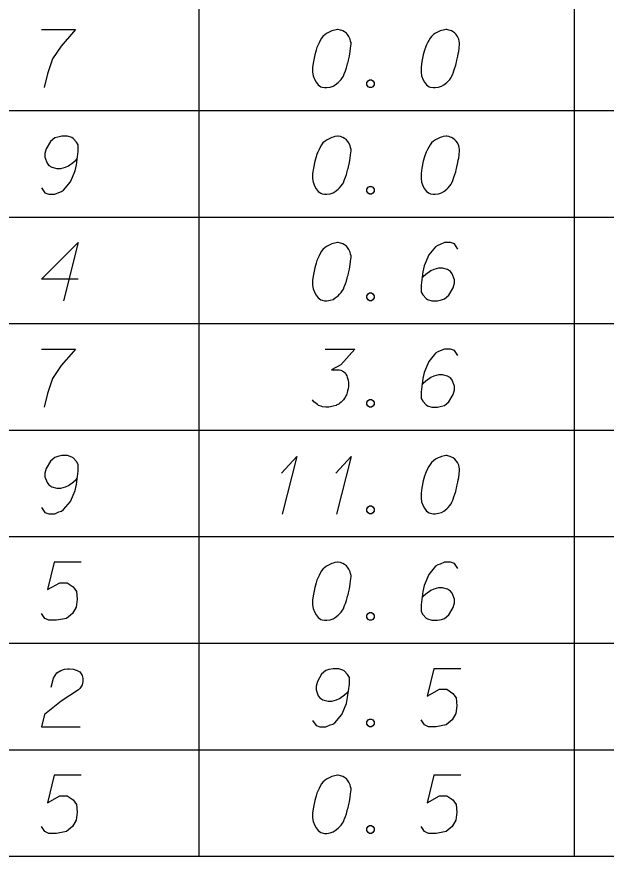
# Model space of a CAD drawing. Extents: x 2074207 to 2076812, y 516372 to 523312.
# Drawn here: x 2076573.1 to 2076621.8, y 517813.3 to 517882.7 of the extents above; entities that cross this region are included whole.
import ezdxf

# ---------------------------------------------------------------- set-up
doc = ezdxf.new("R2010")
doc.units = 0
for name, color, linetype in [('Prop DirtTable_ Soil Test Results - Outline (Major)', 7, 'Continuous'), ('Prop DirtTable_ Soil Test Results - Outline (Minor)', 7, 'Continuous'), ('Prop DirtTable_ Soil Test Results - Tx (Sample Data)', 7, 'Continuous')]:
    doc.layers.add(name, color=color, linetype=linetype)

msp = doc.modelspace()

# ---------------------------------------------------------------- linework, layer by layer
at = {"layer": 'Prop DirtTable_ Soil Test Results - Outline (Major)'}
msp.add_line((2076260.609, 517813.318), (2076811.903, 517813.318), dxfattribs=at)
at = {"layer": 'Prop DirtTable_ Soil Test Results - Outline (Minor)'}
for p, q in [((2076588.114, 517883.718), (2076588.114, 517874.918)), ((2076619.134, 517874.918), (2076619.134, 517883.718)), ((2076260.609, 517874.918), (2076811.903, 517874.918)), ((2076260.609, 517874.918), (2076811.903, 517874.918)), ((2076588.114, 517874.918), (2076588.114, 517866.118)), ((2076619.134, 517866.118), (2076619.134, 517874.918)), ((2076260.609, 517866.118), (2076811.903, 517866.118)), ((2076260.609, 517866.118), (2076811.903, 517866.118)), ((2076588.114, 517866.118), (2076588.114, 517857.318)), ((2076619.134, 517857.318), (2076619.134, 517866.118)), ((2076260.609, 517857.318), (2076811.903, 517857.318)), ((2076260.609, 517857.318), (2076811.903, 517857.318)), ((2076588.114, 517857.318), (2076588.114, 517848.518)), ((2076619.134, 517848.518), (2076619.134, 517857.318)), ((2076260.609, 517848.518), (2076811.903, 517848.518)), ((2076260.609, 517848.518), (2076811.903, 517848.518)), ((2076588.114, 517848.518), (2076588.114, 517839.718)), ((2076619.134, 517839.718), (2076619.134, 517848.518)), ((2076260.609, 517839.718), (2076811.903, 517839.718)), ((2076260.609, 517839.718), (2076811.903, 517839.718)), ((2076588.114, 517839.718), (2076588.114, 517830.918)), ((2076619.134, 517830.918), (2076619.134, 517839.718)), ((2076260.609, 517830.918), (2076811.903, 517830.918)), ((2076260.609, 517830.918), (2076811.903, 517830.918)), ((2076588.114, 517830.918), (2076588.114, 517822.118)), ((2076619.134, 517822.118), (2076619.134, 517830.918)), ((2076260.609, 517822.118), (2076811.903, 517822.118)), ((2076260.609, 517822.118), (2076811.903, 517822.118)), ((2076588.114, 517822.118), (2076588.114, 517813.318)), ((2076619.134, 517813.318), (2076619.134, 517822.118)), ((2076260.609, 517813.318), (2076811.903, 517813.318))]:
    msp.add_line(p, q, dxfattribs=at)
at = {"layer": 'Prop DirtTable_ Soil Test Results - Tx (Sample Data)'}
for points in [[(2076575.116, 517881.607), (2076577.938, 517881.607), (2076577.761, 517881.418), (2076576.738, 517880.246), (2076576.033, 517879.188), (2076575.609, 517877.941), (2076575.327, 517876.807)], [(2076599.632, 517881.607), (2076599.562, 517881.607), (2076599.35, 517881.569), (2076599.209, 517881.531), (2076599.103, 517881.493), (2076598.927, 517881.418), (2076598.715, 517881.304), (2076598.539, 517881.191), (2076598.362, 517881.04), (2076598.256, 517880.889), (2076598.151, 517880.7), (2076598.045, 517880.511), (2076597.939, 517880.284), (2076597.868, 517880.133), (2076597.798, 517879.906), (2076597.692, 517879.528), (2076597.586, 517878.961), (2076597.516, 517878.508), (2076597.516, 517878.092), (2076597.551, 517877.789), (2076597.692, 517877.449), (2076597.798, 517877.26), (2076597.974, 517877.034), (2076598.186, 517876.882), (2076598.292, 517876.845), (2076598.503, 517876.807), (2076598.68, 517876.807), (2076598.962, 517876.845), (2076599.209, 517876.92), (2076599.385, 517877.034), (2076599.632, 517877.223), (2076599.738, 517877.336), (2076599.879, 517877.487), (2076599.985, 517877.638), (2076600.055, 517877.752), (2076600.126, 517877.941), (2076600.161, 517878.016), (2076600.232, 517878.205), (2076600.302, 517878.432), (2076600.373, 517878.659), (2076600.408, 517878.81), (2076600.443, 517878.923), (2076600.479, 517879.075), (2076600.549, 517879.415), (2076600.585, 517879.604), (2076600.62, 517879.793), (2076600.655, 517880.057), (2076600.69, 517880.397), (2076600.69, 517880.511), (2076600.655, 517880.662), (2076600.62, 517880.813), (2076600.514, 517881.04), (2076600.408, 517881.191), (2076600.302, 517881.304), (2076600.161, 517881.418), (2076600.02, 517881.493), (2076599.914, 517881.531), (2076599.809, 517881.569), (2076599.632, 517881.607)], [(2076608.592, 517881.607), (2076608.522, 517881.607), (2076608.31, 517881.569), (2076608.169, 517881.531), (2076608.063, 517881.493), (2076607.887, 517881.418), (2076607.675, 517881.304), (2076607.499, 517881.191), (2076607.322, 517881.04), (2076607.216, 517880.889), (2076607.111, 517880.7), (2076607.005, 517880.511), (2076606.899, 517880.284), (2076606.828, 517880.133), (2076606.758, 517879.906), (2076606.652, 517879.528), (2076606.546, 517878.961), (2076606.476, 517878.508), (2076606.476, 517878.092), (2076606.511, 517877.789), (2076606.652, 517877.449), (2076606.758, 517877.26), (2076606.934, 517877.034), (2076607.146, 517876.882), (2076607.252, 517876.845), (2076607.463, 517876.807), (2076607.64, 517876.807), (2076607.922, 517876.845), (2076608.169, 517876.92), (2076608.345, 517877.034), (2076608.592, 517877.223), (2076608.698, 517877.336), (2076608.839, 517877.487), (2076608.945, 517877.638), (2076609.015, 517877.752), (2076609.086, 517877.941), (2076609.121, 517878.016), (2076609.192, 517878.205), (2076609.262, 517878.432), (2076609.333, 517878.659), (2076609.368, 517878.81), (2076609.403, 517878.923), (2076609.439, 517879.075), (2076609.509, 517879.415), (2076609.545, 517879.604), (2076609.58, 517879.793), (2076609.615, 517880.057), (2076609.65, 517880.397), (2076609.65, 517880.511), (2076609.615, 517880.662), (2076609.58, 517880.813), (2076609.474, 517881.04), (2076609.368, 517881.191), (2076609.262, 517881.304), (2076609.121, 517881.418), (2076608.98, 517881.493), (2076608.874, 517881.531), (2076608.769, 517881.569), (2076608.592, 517881.607)], [(2076602.207, 517877.449), (2076602.384, 517877.449), (2076602.489, 517877.374), (2076602.595, 517877.223), (2076602.595, 517877.034), (2076602.489, 517876.882), (2076602.384, 517876.807), (2076602.207, 517876.807), (2076602.101, 517876.882), (2076601.996, 517877.034), (2076601.996, 517877.223), (2076602.101, 517877.374), (2076602.207, 517877.449)], [(2076575.116, 517868.536), (2076575.398, 517868.12), (2076575.715, 517868.007), (2076576.209, 517868.007), (2076576.562, 517868.158), (2076576.774, 517868.234), (2076576.95, 517868.347), (2076577.514, 517869.027), (2076577.902, 517869.934), (2076578.008, 517870.426), (2076578.149, 517871.522), (2076578.149, 517872.089), (2076578.008, 517872.315), (2076577.726, 517872.618), (2076577.62, 517872.693), (2076577.267, 517872.807), (2076576.809, 517872.807), (2076576.456, 517872.731), (2076576.209, 517872.656), (2076575.856, 517872.353), (2076575.504, 517871.749), (2076575.398, 517871.371), (2076575.398, 517871.068), (2076575.574, 517870.577), (2076575.715, 517870.388), (2076575.962, 517870.237), (2076576.386, 517870.123), (2076576.703, 517870.123), (2076577.091, 517870.237), (2076577.338, 517870.35), (2076577.761, 517870.652), (2076577.973, 517870.841), (2076578.079, 517870.955)], [(2076599.632, 517872.807), (2076599.562, 517872.807), (2076599.35, 517872.769), (2076599.209, 517872.731), (2076599.103, 517872.693), (2076598.927, 517872.618), (2076598.715, 517872.504), (2076598.539, 517872.391), (2076598.362, 517872.24), (2076598.256, 517872.089), (2076598.151, 517871.9), (2076598.045, 517871.711), (2076597.939, 517871.484), (2076597.868, 517871.333), (2076597.798, 517871.106), (2076597.692, 517870.728), (2076597.586, 517870.161), (2076597.516, 517869.708), (2076597.516, 517869.292), (2076597.551, 517868.989), (2076597.692, 517868.649), (2076597.798, 517868.46), (2076597.974, 517868.234), (2076598.186, 517868.082), (2076598.292, 517868.045), (2076598.503, 517868.007), (2076598.68, 517868.007), (2076598.962, 517868.045), (2076599.209, 517868.12), (2076599.385, 517868.234), (2076599.632, 517868.423), (2076599.738, 517868.536), (2076599.879, 517868.687), (2076599.985, 517868.838), (2076600.055, 517868.952), (2076600.126, 517869.141), (2076600.161, 517869.216), (2076600.232, 517869.405), (2076600.302, 517869.632), (2076600.373, 517869.859), (2076600.408, 517870.01), (2076600.443, 517870.123), (2076600.479, 517870.275), (2076600.549, 517870.615), (2076600.585, 517870.804), (2076600.62, 517870.993), (2076600.655, 517871.257), (2076600.69, 517871.597), (2076600.69, 517871.711), (2076600.655, 517871.862), (2076600.62, 517872.013), (2076600.514, 517872.24), (2076600.408, 517872.391), (2076600.302, 517872.504), (2076600.161, 517872.618), (2076600.02, 517872.693), (2076599.914, 517872.731), (2076599.809, 517872.769), (2076599.632, 517872.807)], [(2076608.592, 517872.807), (2076608.522, 517872.807), (2076608.31, 517872.769), (2076608.169, 517872.731), (2076608.063, 517872.693), (2076607.887, 517872.618), (2076607.675, 517872.504), (2076607.499, 517872.391), (2076607.322, 517872.24), (2076607.216, 517872.089), (2076607.111, 517871.9), (2076607.005, 517871.711), (2076606.899, 517871.484), (2076606.828, 517871.333), (2076606.758, 517871.106), (2076606.652, 517870.728), (2076606.546, 517870.161), (2076606.476, 517869.708), (2076606.476, 517869.292), (2076606.511, 517868.989), (2076606.652, 517868.649), (2076606.758, 517868.46), (2076606.934, 517868.234), (2076607.146, 517868.082), (2076607.252, 517868.045), (2076607.463, 517868.007), (2076607.64, 517868.007), (2076607.922, 517868.045), (2076608.169, 517868.12), (2076608.345, 517868.234), (2076608.592, 517868.423), (2076608.698, 517868.536), (2076608.839, 517868.687), (2076608.945, 517868.838), (2076609.015, 517868.952), (2076609.086, 517869.141), (2076609.121, 517869.216), (2076609.192, 517869.405), (2076609.262, 517869.632), (2076609.333, 517869.859), (2076609.368, 517870.01), (2076609.403, 517870.123), (2076609.439, 517870.275), (2076609.509, 517870.615), (2076609.545, 517870.804), (2076609.58, 517870.993), (2076609.615, 517871.257), (2076609.65, 517871.597), (2076609.65, 517871.711), (2076609.615, 517871.862), (2076609.58, 517872.013), (2076609.474, 517872.24), (2076609.368, 517872.391), (2076609.262, 517872.504), (2076609.121, 517872.618), (2076608.98, 517872.693), (2076608.874, 517872.731), (2076608.769, 517872.769), (2076608.592, 517872.807)], [(2076602.207, 517868.649), (2076602.384, 517868.649), (2076602.489, 517868.574), (2076602.595, 517868.423), (2076602.595, 517868.234), (2076602.489, 517868.082), (2076602.384, 517868.007), (2076602.207, 517868.007), (2076602.101, 517868.082), (2076601.996, 517868.234), (2076601.996, 517868.423), (2076602.101, 517868.574), (2076602.207, 517868.649)], [(2076578.149, 517860.983), (2076575.116, 517860.983), (2076578.149, 517864.007), (2076576.95, 517859.207)], [(2076599.632, 517864.007), (2076599.562, 517864.007), (2076599.35, 517863.969), (2076599.209, 517863.931), (2076599.103, 517863.893), (2076598.927, 517863.818), (2076598.715, 517863.704), (2076598.539, 517863.591), (2076598.362, 517863.44), (2076598.256, 517863.289), (2076598.151, 517863.1), (2076598.045, 517862.911), (2076597.939, 517862.684), (2076597.868, 517862.533), (2076597.798, 517862.306), (2076597.692, 517861.928), (2076597.586, 517861.361), (2076597.516, 517860.908), (2076597.516, 517860.492), (2076597.551, 517860.189), (2076597.692, 517859.849), (2076597.798, 517859.66), (2076597.974, 517859.434), (2076598.186, 517859.282), (2076598.292, 517859.245), (2076598.503, 517859.207), (2076598.68, 517859.207), (2076598.962, 517859.245), (2076599.209, 517859.32), (2076599.385, 517859.434), (2076599.632, 517859.623), (2076599.738, 517859.736), (2076599.879, 517859.887), (2076599.985, 517860.038), (2076600.055, 517860.152), (2076600.126, 517860.341), (2076600.161, 517860.416), (2076600.232, 517860.605), (2076600.302, 517860.832), (2076600.373, 517861.059), (2076600.408, 517861.21), (2076600.443, 517861.323), (2076600.479, 517861.475), (2076600.549, 517861.815), (2076600.585, 517862.004), (2076600.62, 517862.193), (2076600.655, 517862.457), (2076600.69, 517862.797), (2076600.69, 517862.911), (2076600.655, 517863.062), (2076600.62, 517863.213), (2076600.514, 517863.44), (2076600.408, 517863.591), (2076600.302, 517863.704), (2076600.161, 517863.818), (2076600.02, 517863.893), (2076599.914, 517863.931), (2076599.809, 517863.969), (2076599.632, 517864.007)], [(2076609.509, 517863.478), (2076609.227, 517863.893), (2076608.91, 517864.007), (2076608.416, 517864.007), (2076608.063, 517863.856), (2076607.851, 517863.78), (2076607.675, 517863.667), (2076607.111, 517862.986), (2076606.723, 517862.079), (2076606.617, 517861.588), (2076606.476, 517860.492), (2076606.476, 517859.925), (2076606.617, 517859.698), (2076606.899, 517859.396), (2076607.005, 517859.32), (2076607.358, 517859.207), (2076607.816, 517859.207), (2076608.169, 517859.282), (2076608.416, 517859.358), (2076608.769, 517859.66), (2076609.121, 517860.265), (2076609.227, 517860.643), (2076609.227, 517860.945), (2076609.051, 517861.437), (2076608.91, 517861.626), (2076608.663, 517861.777), (2076608.239, 517861.89), (2076607.922, 517861.89), (2076607.534, 517861.777), (2076607.287, 517861.663), (2076606.864, 517861.361), (2076606.652, 517861.172), (2076606.546, 517861.059)], [(2076602.207, 517859.849), (2076602.384, 517859.849), (2076602.489, 517859.774), (2076602.595, 517859.623), (2076602.595, 517859.434), (2076602.489, 517859.282), (2076602.384, 517859.207), (2076602.207, 517859.207), (2076602.101, 517859.282), (2076601.996, 517859.434), (2076601.996, 517859.623), (2076602.101, 517859.774), (2076602.207, 517859.849)], [(2076575.116, 517855.207), (2076577.938, 517855.207), (2076577.761, 517855.018), (2076576.738, 517853.846), (2076576.033, 517852.788), (2076575.609, 517851.541), (2076575.327, 517850.407)], [(2076598.539, 517855.207), (2076601.008, 517855.207), (2076599.844, 517853.922), (2076599.068, 517853.506), (2076599.703, 517853.506), (2076599.844, 517853.468), (2076599.914, 517853.43), (2076599.985, 517853.393), (2076600.055, 517853.355), (2076600.197, 517853.241), (2076600.267, 517853.128), (2076600.338, 517853.015), (2076600.373, 517852.901), (2076600.443, 517852.637), (2076600.479, 517852.41), (2076600.479, 517852.297), (2076600.479, 517852.145), (2076600.443, 517851.919), (2076600.408, 517851.767), (2076600.373, 517851.616), (2076600.338, 517851.503), (2076600.302, 517851.427), (2076600.267, 517851.352), (2076600.232, 517851.276), (2076600.161, 517851.163), (2076600.055, 517851.012), (2076599.95, 517850.898), (2076599.879, 517850.823), (2076599.773, 517850.747), (2076599.667, 517850.671), (2076599.526, 517850.596), (2076599.456, 517850.558), (2076599.209, 517850.482), (2076598.997, 517850.445), (2076598.856, 517850.407), (2076598.609, 517850.407), (2076598.327, 517850.445), (2076598.221, 517850.482), (2076598.115, 517850.52), (2076598.009, 517850.558), (2076597.904, 517850.634), (2076597.798, 517850.709), (2076597.621, 517850.86), (2076597.516, 517851.012)], [(2076609.509, 517854.678), (2076609.227, 517855.093), (2076608.91, 517855.207), (2076608.416, 517855.207), (2076608.063, 517855.056), (2076607.851, 517854.98), (2076607.675, 517854.867), (2076607.111, 517854.186), (2076606.723, 517853.279), (2076606.617, 517852.788), (2076606.476, 517851.692), (2076606.476, 517851.125), (2076606.617, 517850.898), (2076606.899, 517850.596), (2076607.005, 517850.52), (2076607.358, 517850.407), (2076607.816, 517850.407), (2076608.169, 517850.482), (2076608.416, 517850.558), (2076608.769, 517850.86), (2076609.121, 517851.465), (2076609.227, 517851.843), (2076609.227, 517852.145), (2076609.051, 517852.637), (2076608.91, 517852.826), (2076608.663, 517852.977), (2076608.239, 517853.09), (2076607.922, 517853.09), (2076607.534, 517852.977), (2076607.287, 517852.863), (2076606.864, 517852.561), (2076606.652, 517852.372), (2076606.546, 517852.259)], [(2076602.207, 517851.049), (2076602.384, 517851.049), (2076602.489, 517850.974), (2076602.595, 517850.823), (2076602.595, 517850.634), (2076602.489, 517850.482), (2076602.384, 517850.407), (2076602.207, 517850.407), (2076602.101, 517850.482), (2076601.996, 517850.634), (2076601.996, 517850.823), (2076602.101, 517850.974), (2076602.207, 517851.049)], [(2076575.116, 517842.136), (2076575.398, 517841.72), (2076575.715, 517841.607), (2076576.209, 517841.607), (2076576.562, 517841.758), (2076576.774, 517841.834), (2076576.95, 517841.947), (2076577.514, 517842.627), (2076577.902, 517843.534), (2076578.008, 517844.026), (2076578.149, 517845.122), (2076578.149, 517845.689), (2076578.008, 517845.915), (2076577.726, 517846.218), (2076577.62, 517846.293), (2076577.267, 517846.407), (2076576.809, 517846.407), (2076576.456, 517846.331), (2076576.209, 517846.256), (2076575.856, 517845.953), (2076575.504, 517845.349), (2076575.398, 517844.971), (2076575.398, 517844.668), (2076575.574, 517844.177), (2076575.715, 517843.988), (2076575.962, 517843.837), (2076576.386, 517843.723), (2076576.703, 517843.723), (2076577.091, 517843.837), (2076577.338, 517843.95), (2076577.761, 517844.252), (2076577.973, 517844.441), (2076578.079, 517844.555)], [(2076594.94, 517844.971), (2076596.21, 517846.331), (2076595.011, 517841.569)], [(2076599.42, 517844.971), (2076600.69, 517846.331), (2076599.491, 517841.569)], [(2076608.592, 517846.407), (2076608.522, 517846.407), (2076608.31, 517846.369), (2076608.169, 517846.331), (2076608.063, 517846.293), (2076607.887, 517846.218), (2076607.675, 517846.104), (2076607.499, 517845.991), (2076607.322, 517845.84), (2076607.216, 517845.689), (2076607.111, 517845.5), (2076607.005, 517845.311), (2076606.899, 517845.084), (2076606.828, 517844.933), (2076606.758, 517844.706), (2076606.652, 517844.328), (2076606.546, 517843.761), (2076606.476, 517843.308), (2076606.476, 517842.892), (2076606.511, 517842.589), (2076606.652, 517842.249), (2076606.758, 517842.06), (2076606.934, 517841.834), (2076607.146, 517841.682), (2076607.252, 517841.645), (2076607.463, 517841.607), (2076607.64, 517841.607), (2076607.922, 517841.645), (2076608.169, 517841.72), (2076608.345, 517841.834), (2076608.592, 517842.023), (2076608.698, 517842.136), (2076608.839, 517842.287), (2076608.945, 517842.438), (2076609.015, 517842.552), (2076609.086, 517842.741), (2076609.121, 517842.816), (2076609.192, 517843.005), (2076609.262, 517843.232), (2076609.333, 517843.459), (2076609.368, 517843.61), (2076609.403, 517843.723), (2076609.439, 517843.875), (2076609.509, 517844.215), (2076609.545, 517844.404), (2076609.58, 517844.593), (2076609.615, 517844.857), (2076609.65, 517845.197), (2076609.65, 517845.311), (2076609.615, 517845.462), (2076609.58, 517845.613), (2076609.474, 517845.84), (2076609.368, 517845.991), (2076609.262, 517846.104), (2076609.121, 517846.218), (2076608.98, 517846.293), (2076608.874, 517846.331), (2076608.769, 517846.369), (2076608.592, 517846.407)], [(2076602.207, 517842.249), (2076602.384, 517842.249), (2076602.489, 517842.174), (2076602.595, 517842.023), (2076602.595, 517841.834), (2076602.489, 517841.682), (2076602.384, 517841.607), (2076602.207, 517841.607), (2076602.101, 517841.682), (2076601.996, 517841.834), (2076601.996, 517842.023), (2076602.101, 517842.174), (2076602.207, 517842.249)], [(2076578.396, 517837.607), (2076576.174, 517837.607), (2076575.609, 517835.339), (2076576.632, 517835.906), (2076577.232, 517835.906), (2076577.726, 517835.566), (2076578.008, 517835.188), (2076578.079, 517834.545), (2076577.973, 517833.903), (2076577.691, 517833.374), (2076577.197, 517832.958), (2076576.35, 517832.807), (2076575.715, 517832.807), (2076575.398, 517832.958), (2076575.116, 517833.374)], [(2076599.632, 517837.607), (2076599.562, 517837.607), (2076599.35, 517837.569), (2076599.209, 517837.531), (2076599.103, 517837.493), (2076598.927, 517837.418), (2076598.715, 517837.304), (2076598.539, 517837.191), (2076598.362, 517837.04), (2076598.256, 517836.889), (2076598.151, 517836.7), (2076598.045, 517836.511), (2076597.939, 517836.284), (2076597.868, 517836.133), (2076597.798, 517835.906), (2076597.692, 517835.528), (2076597.586, 517834.961), (2076597.516, 517834.508), (2076597.516, 517834.092), (2076597.551, 517833.789), (2076597.692, 517833.449), (2076597.798, 517833.26), (2076597.974, 517833.034), (2076598.186, 517832.882), (2076598.292, 517832.845), (2076598.503, 517832.807), (2076598.68, 517832.807), (2076598.962, 517832.845), (2076599.209, 517832.92), (2076599.385, 517833.034), (2076599.632, 517833.223), (2076599.738, 517833.336), (2076599.879, 517833.487), (2076599.985, 517833.638), (2076600.055, 517833.752), (2076600.126, 517833.941), (2076600.161, 517834.016), (2076600.232, 517834.205), (2076600.302, 517834.432), (2076600.373, 517834.659), (2076600.408, 517834.81), (2076600.443, 517834.923), (2076600.479, 517835.075), (2076600.549, 517835.415), (2076600.585, 517835.604), (2076600.62, 517835.793), (2076600.655, 517836.057), (2076600.69, 517836.397), (2076600.69, 517836.511), (2076600.655, 517836.662), (2076600.62, 517836.813), (2076600.514, 517837.04), (2076600.408, 517837.191), (2076600.302, 517837.304), (2076600.161, 517837.418), (2076600.02, 517837.493), (2076599.914, 517837.531), (2076599.809, 517837.569), (2076599.632, 517837.607)], [(2076609.509, 517837.078), (2076609.227, 517837.493), (2076608.91, 517837.607), (2076608.416, 517837.607), (2076608.063, 517837.456), (2076607.851, 517837.38), (2076607.675, 517837.267), (2076607.111, 517836.586), (2076606.723, 517835.679), (2076606.617, 517835.188), (2076606.476, 517834.092), (2076606.476, 517833.525), (2076606.617, 517833.298), (2076606.899, 517832.996), (2076607.005, 517832.92), (2076607.358, 517832.807), (2076607.816, 517832.807), (2076608.169, 517832.882), (2076608.416, 517832.958), (2076608.769, 517833.26), (2076609.121, 517833.865), (2076609.227, 517834.243), (2076609.227, 517834.545), (2076609.051, 517835.037), (2076608.91, 517835.226), (2076608.663, 517835.377), (2076608.239, 517835.49), (2076607.922, 517835.49), (2076607.534, 517835.377), (2076607.287, 517835.263), (2076606.864, 517834.961), (2076606.652, 517834.772), (2076606.546, 517834.659)], [(2076602.207, 517833.449), (2076602.384, 517833.449), (2076602.489, 517833.374), (2076602.595, 517833.223), (2076602.595, 517833.034), (2076602.489, 517832.882), (2076602.384, 517832.807), (2076602.207, 517832.807), (2076602.101, 517832.882), (2076601.996, 517833.034), (2076601.996, 517833.223), (2076602.101, 517833.374), (2076602.207, 517833.449)], [(2076575.927, 517827.295), (2076576.103, 517828.013), (2076576.386, 517828.467), (2076576.703, 517828.656), (2076577.02, 517828.769), (2076577.267, 517828.807), (2076577.444, 517828.807), (2076577.761, 517828.769), (2076577.973, 517828.693), (2076578.079, 517828.656), (2076578.29, 517828.542), (2076578.396, 517828.391), (2076578.467, 517828.24), (2076578.502, 517828.126), (2076578.537, 517827.975), (2076578.537, 517827.786), (2076578.502, 517827.597), (2076578.467, 517827.484), (2076578.396, 517827.333), (2076578.29, 517827.182), (2076578.185, 517827.068), (2076576.738, 517826.123), (2076575.363, 517825.027), (2076575.116, 517824.007), (2076578.326, 517824.007)], [(2076597.516, 517824.536), (2076597.798, 517824.12), (2076598.115, 517824.007), (2076598.609, 517824.007), (2076598.962, 517824.158), (2076599.174, 517824.234), (2076599.35, 517824.347), (2076599.914, 517825.027), (2076600.302, 517825.934), (2076600.408, 517826.426), (2076600.549, 517827.522), (2076600.549, 517828.089), (2076600.408, 517828.315), (2076600.126, 517828.618), (2076600.02, 517828.693), (2076599.667, 517828.807), (2076599.209, 517828.807), (2076598.856, 517828.731), (2076598.609, 517828.656), (2076598.256, 517828.353), (2076597.904, 517827.749), (2076597.798, 517827.371), (2076597.798, 517827.068), (2076597.974, 517826.577), (2076598.115, 517826.388), (2076598.362, 517826.237), (2076598.786, 517826.123), (2076599.103, 517826.123), (2076599.491, 517826.237), (2076599.738, 517826.35), (2076600.161, 517826.652), (2076600.373, 517826.841), (2076600.479, 517826.955)], [(2076609.756, 517828.807), (2076607.534, 517828.807), (2076606.969, 517826.539), (2076607.992, 517827.106), (2076608.592, 517827.106), (2076609.086, 517826.766), (2076609.368, 517826.388), (2076609.439, 517825.745), (2076609.333, 517825.103), (2076609.051, 517824.574), (2076608.557, 517824.158), (2076607.71, 517824.007), (2076607.075, 517824.007), (2076606.758, 517824.158), (2076606.476, 517824.574)], [(2076602.207, 517824.649), (2076602.384, 517824.649), (2076602.489, 517824.574), (2076602.595, 517824.423), (2076602.595, 517824.234), (2076602.489, 517824.082), (2076602.384, 517824.007), (2076602.207, 517824.007), (2076602.101, 517824.082), (2076601.996, 517824.234), (2076601.996, 517824.423), (2076602.101, 517824.574), (2076602.207, 517824.649)], [(2076578.396, 517820.007), (2076576.174, 517820.007), (2076575.609, 517817.739), (2076576.632, 517818.306), (2076577.232, 517818.306), (2076577.726, 517817.966), (2076578.008, 517817.588), (2076578.079, 517816.945), (2076577.973, 517816.303), (2076577.691, 517815.774), (2076577.197, 517815.358), (2076576.35, 517815.207), (2076575.715, 517815.207), (2076575.398, 517815.358), (2076575.116, 517815.774)], [(2076599.632, 517820.007), (2076599.562, 517820.007), (2076599.35, 517819.969), (2076599.209, 517819.931), (2076599.103, 517819.893), (2076598.927, 517819.818), (2076598.715, 517819.704), (2076598.539, 517819.591), (2076598.362, 517819.44), (2076598.256, 517819.289), (2076598.151, 517819.1), (2076598.045, 517818.911), (2076597.939, 517818.684), (2076597.868, 517818.533), (2076597.798, 517818.306), (2076597.692, 517817.928), (2076597.586, 517817.361), (2076597.516, 517816.908), (2076597.516, 517816.492), (2076597.551, 517816.189), (2076597.692, 517815.849), (2076597.798, 517815.66), (2076597.974, 517815.434), (2076598.186, 517815.282), (2076598.292, 517815.245), (2076598.503, 517815.207), (2076598.68, 517815.207), (2076598.962, 517815.245), (2076599.209, 517815.32), (2076599.385, 517815.434), (2076599.632, 517815.623), (2076599.738, 517815.736), (2076599.879, 517815.887), (2076599.985, 517816.038), (2076600.055, 517816.152), (2076600.126, 517816.341), (2076600.161, 517816.416), (2076600.232, 517816.605), (2076600.302, 517816.832), (2076600.373, 517817.059), (2076600.408, 517817.21), (2076600.443, 517817.323), (2076600.479, 517817.475), (2076600.549, 517817.815), (2076600.585, 517818.004), (2076600.62, 517818.193), (2076600.655, 517818.457), (2076600.69, 517818.797), (2076600.69, 517818.911), (2076600.655, 517819.062), (2076600.62, 517819.213), (2076600.514, 517819.44), (2076600.408, 517819.591), (2076600.302, 517819.704), (2076600.161, 517819.818), (2076600.02, 517819.893), (2076599.914, 517819.931), (2076599.809, 517819.969), (2076599.632, 517820.007)], [(2076609.756, 517820.007), (2076607.534, 517820.007), (2076606.969, 517817.739), (2076607.992, 517818.306), (2076608.592, 517818.306), (2076609.086, 517817.966), (2076609.368, 517817.588), (2076609.439, 517816.945), (2076609.333, 517816.303), (2076609.051, 517815.774), (2076608.557, 517815.358), (2076607.71, 517815.207), (2076607.075, 517815.207), (2076606.758, 517815.358), (2076606.476, 517815.774)], [(2076602.207, 517815.849), (2076602.384, 517815.849), (2076602.489, 517815.774), (2076602.595, 517815.623), (2076602.595, 517815.434), (2076602.489, 517815.282), (2076602.384, 517815.207), (2076602.207, 517815.207), (2076602.101, 517815.282), (2076601.996, 517815.434), (2076601.996, 517815.623), (2076602.101, 517815.774), (2076602.207, 517815.849)]]:
    msp.add_lwpolyline(points, dxfattribs=at)

doc.saveas('drawing.dxf')
